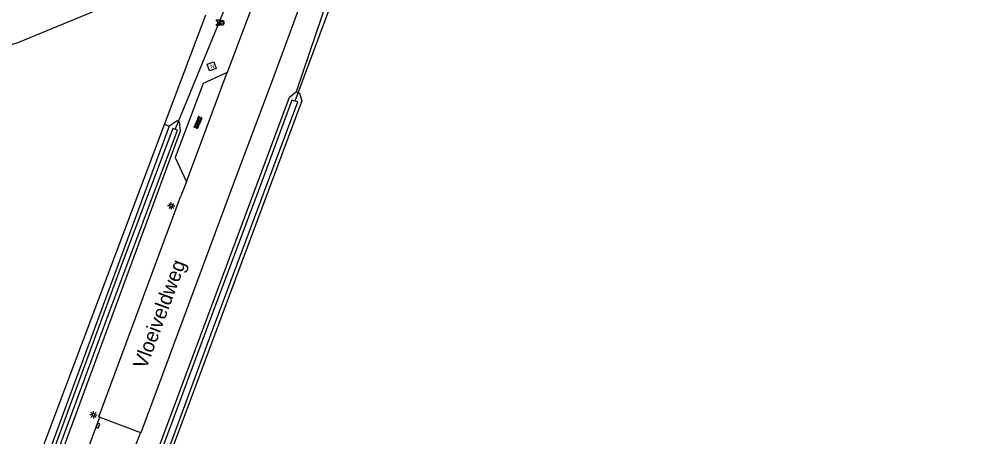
# Model space of a CAD drawing. Extents: x 130998 to 133001, y 398999 to 403002.
# Drawn here: x 132539.6 to 132705.9, y 400785 to 400857.1 of the extents above; entities that cross this region are included whole.
import ezdxf

# ---------------------------------------------------------------- set-up
doc = ezdxf.new("R2010")
doc.units = 0
for name, color, linetype in [('gg-afsc-hekwerk', 7, 'Continuous'), ('gg-anno-openbare ruimte label', 7, 'Continuous'), ('gg-knt-verharding', 7, 'Continuous'), ('gg-kntw-bovenkant insteek waterloop', 7, 'Continuous'), ('gg-kntw-waterlijn', 7, 'Continuous'), ('gg-kwrk-duiker nz buis', 7, 'Continuous'), ('gt-grn-groengrens', 7, 'Continuous'), ('gt-grn-groengrens NZ', 7, 'Continuous'), ('gt-grn-weggrens', 7, 'Continuous'), ('gt-symb-kolk', 7, 'Continuous'), ('gt-symb-lichtmast', 7, 'Continuous'), ('gt-symb-nortonput', 7, 'Continuous'), ('gt-symb-overige verharding', 7, 'Continuous'), ('gt-symb-vulpunt droge blusleiding', 7, 'Continuous')]:
    doc.layers.add(name, color=color, linetype=linetype)

# ---------------------------------------------------------------- blocks, each defined once
blk = doc.blocks.new('gt0-LMAST')
at = {"layer": 'gt-symb-lichtmast'}
for p, q in [((-0.18, 0.17), (-0.45, 0.44)), ((-0.01, 0.25), (-0.01, 0.62)), ((0.17, 0.17), (0.44, 0.44)), ((-0.26, 0), (-0.63, 0)), ((-0.18, -0.18), (-0.45, -0.45)), ((-0.01, -0.25), (-0.01, -0.63)), ((0.44, -0.45), (0.17, -0.18)), ((0.24, 0), (0.62, 0))]:
    blk.add_line(p, q, dxfattribs=at)
blk.add_circle((-0.01, 0), 0.25, dxfattribs=at)
blk = doc.blocks.new('gt0-OVH')
at = {"layer": 'gt-symb-overige verharding'}
for points in [[(-0.97, 0.3), (-0.97, 0.31), (-0.96, 0.32), (-0.97, 0.33), (-0.97, 0.34), (-0.98, 0.35), (-0.99, 0.35), (-1, 0.36), (-1.01, 0.35), (-1.02, 0.35), (-1.03, 0.34), (-1.03, 0.33), (-1.04, 0.32), (-1.03, 0.31), (-1.03, 0.3), (-1.02, 0.29), (-1.01, 0.29), (-1, 0.28), (-0.99, 0.29), (-0.98, 0.29)], [(-0.87, 0.11), (-0.87, 0.12), (-0.86, 0.13), (-0.87, 0.14), (-0.87, 0.15), (-0.88, 0.16), (-0.89, 0.16), (-0.9, 0.16), (-0.91, 0.16), (-0.92, 0.16), (-0.93, 0.15), (-0.93, 0.14), (-0.94, 0.13), (-0.93, 0.12), (-0.93, 0.11), (-0.92, 0.1), (-0.91, 0.09), (-0.9, 0.09), (-0.89, 0.09), (-0.88, 0.1)], [(-0.77, 0.3), (-0.77, 0.31), (-0.76, 0.32), (-0.77, 0.33), (-0.77, 0.34), (-0.78, 0.35), (-0.79, 0.35), (-0.8, 0.36), (-0.81, 0.35), (-0.82, 0.35), (-0.83, 0.34), (-0.83, 0.33), (-0.84, 0.32), (-0.83, 0.31), (-0.83, 0.3), (-0.82, 0.29), (-0.81, 0.29), (-0.8, 0.28), (-0.79, 0.29), (-0.78, 0.29)], [(-0.67, 0.11), (-0.67, 0.12), (-0.66, 0.13), (-0.67, 0.14), (-0.67, 0.15), (-0.68, 0.16), (-0.69, 0.16), (-0.7, 0.16), (-0.71, 0.16), (-0.72, 0.16), (-0.73, 0.15), (-0.73, 0.14), (-0.74, 0.13), (-0.73, 0.12), (-0.73, 0.11), (-0.72, 0.1), (-0.71, 0.09), (-0.7, 0.09), (-0.69, 0.09), (-0.68, 0.1)], [(-0.57, 0.3), (-0.57, 0.31), (-0.56, 0.32), (-0.57, 0.33), (-0.57, 0.34), (-0.58, 0.35), (-0.59, 0.35), (-0.6, 0.36), (-0.61, 0.35), (-0.62, 0.35), (-0.63, 0.34), (-0.63, 0.33), (-0.64, 0.32), (-0.63, 0.31), (-0.63, 0.3), (-0.62, 0.29), (-0.61, 0.29), (-0.6, 0.28), (-0.59, 0.29), (-0.58, 0.29)], [(-0.47, 0.11), (-0.47, 0.12), (-0.46, 0.13), (-0.47, 0.14), (-0.47, 0.15), (-0.48, 0.16), (-0.49, 0.16), (-0.5, 0.16), (-0.51, 0.16), (-0.52, 0.16), (-0.53, 0.15), (-0.53, 0.14), (-0.54, 0.13), (-0.53, 0.12), (-0.53, 0.11), (-0.52, 0.1), (-0.51, 0.09), (-0.5, 0.09), (-0.49, 0.09), (-0.48, 0.1)], [(-0.37, 0.3), (-0.37, 0.31), (-0.36, 0.32), (-0.37, 0.33), (-0.37, 0.34), (-0.38, 0.35), (-0.39, 0.35), (-0.4, 0.36), (-0.41, 0.35), (-0.42, 0.35), (-0.43, 0.34), (-0.43, 0.33), (-0.44, 0.32), (-0.43, 0.31), (-0.43, 0.3), (-0.42, 0.29), (-0.41, 0.29), (-0.4, 0.28), (-0.39, 0.29), (-0.38, 0.29)], [(-0.27, 0.11), (-0.27, 0.12), (-0.26, 0.13), (-0.27, 0.14), (-0.27, 0.15), (-0.28, 0.16), (-0.29, 0.16), (-0.3, 0.16), (-0.31, 0.16), (-0.32, 0.16), (-0.33, 0.15), (-0.33, 0.14), (-0.34, 0.13), (-0.33, 0.12), (-0.33, 0.11), (-0.32, 0.1), (-0.31, 0.09), (-0.3, 0.09), (-0.29, 0.09), (-0.28, 0.1)], [(-0.17, 0.3), (-0.17, 0.31), (-0.16, 0.32), (-0.17, 0.33), (-0.17, 0.34), (-0.18, 0.35), (-0.19, 0.35), (-0.2, 0.36), (-0.21, 0.35), (-0.22, 0.35), (-0.23, 0.34), (-0.23, 0.33), (-0.24, 0.32), (-0.23, 0.31), (-0.23, 0.3), (-0.22, 0.29), (-0.21, 0.29), (-0.2, 0.28), (-0.19, 0.29), (-0.18, 0.29)], [(-0.07, 0.11), (-0.07, 0.12), (-0.06, 0.13), (-0.07, 0.14), (-0.07, 0.15), (-0.08, 0.16), (-0.09, 0.16), (-0.1, 0.16), (-0.11, 0.16), (-0.12, 0.16), (-0.13, 0.15), (-0.13, 0.14), (-0.14, 0.13), (-0.13, 0.12), (-0.13, 0.11), (-0.12, 0.1), (-0.11, 0.09), (-0.1, 0.09), (-0.09, 0.09), (-0.08, 0.1)], [(0.03, 0.3), (0.03, 0.31), (0.04, 0.32), (0.03, 0.33), (0.03, 0.34), (0.02, 0.35), (0.01, 0.35), (0, 0.36), (-0.01, 0.35), (-0.02, 0.35), (-0.03, 0.34), (-0.03, 0.33), (-0.04, 0.32), (-0.03, 0.31), (-0.03, 0.3), (-0.02, 0.29), (-0.01, 0.29), (0, 0.28), (0.01, 0.29), (0.02, 0.29)], [(0.13, 0.11), (0.13, 0.12), (0.14, 0.13), (0.13, 0.14), (0.13, 0.15), (0.12, 0.16), (0.11, 0.16), (0.1, 0.16), (0.09, 0.16), (0.08, 0.16), (0.07, 0.15), (0.07, 0.14), (0.06, 0.13), (0.07, 0.12), (0.07, 0.11), (0.08, 0.1), (0.09, 0.09), (0.1, 0.09), (0.11, 0.09), (0.12, 0.1)], [(0.23, 0.3), (0.23, 0.31), (0.24, 0.32), (0.23, 0.33), (0.23, 0.34), (0.22, 0.35), (0.21, 0.35), (0.2, 0.36), (0.19, 0.35), (0.18, 0.35), (0.17, 0.34), (0.17, 0.33), (0.16, 0.32), (0.17, 0.31), (0.17, 0.3), (0.18, 0.29), (0.19, 0.29), (0.2, 0.28), (0.21, 0.29), (0.22, 0.29)], [(0.33, 0.11), (0.33, 0.12), (0.34, 0.13), (0.33, 0.14), (0.33, 0.15), (0.32, 0.16), (0.31, 0.16), (0.3, 0.16), (0.29, 0.16), (0.28, 0.16), (0.27, 0.15), (0.27, 0.14), (0.26, 0.13), (0.27, 0.12), (0.27, 0.11), (0.28, 0.1), (0.29, 0.09), (0.3, 0.09), (0.31, 0.09), (0.32, 0.1)], [(0.43, 0.3), (0.43, 0.31), (0.44, 0.32), (0.43, 0.33), (0.43, 0.34), (0.42, 0.35), (0.41, 0.35), (0.4, 0.36), (0.39, 0.35), (0.38, 0.35), (0.37, 0.34), (0.37, 0.33), (0.36, 0.32), (0.37, 0.31), (0.37, 0.3), (0.38, 0.29), (0.39, 0.29), (0.4, 0.28), (0.41, 0.29), (0.42, 0.29)], [(0.53, 0.11), (0.53, 0.12), (0.54, 0.13), (0.53, 0.14), (0.53, 0.15), (0.52, 0.16), (0.51, 0.16), (0.5, 0.16), (0.49, 0.16), (0.48, 0.16), (0.47, 0.15), (0.47, 0.14), (0.46, 0.13), (0.47, 0.12), (0.47, 0.11), (0.48, 0.1), (0.49, 0.09), (0.5, 0.09), (0.51, 0.09), (0.52, 0.1)], [(0.63, 0.3), (0.63, 0.31), (0.64, 0.32), (0.63, 0.33), (0.63, 0.34), (0.62, 0.35), (0.61, 0.35), (0.6, 0.36), (0.59, 0.35), (0.58, 0.35), (0.57, 0.34), (0.57, 0.33), (0.56, 0.32), (0.57, 0.31), (0.57, 0.3), (0.58, 0.29), (0.59, 0.29), (0.6, 0.28), (0.61, 0.29), (0.62, 0.29)], [(0.73, 0.11), (0.73, 0.12), (0.74, 0.13), (0.73, 0.14), (0.73, 0.15), (0.72, 0.16), (0.71, 0.16), (0.7, 0.16), (0.69, 0.16), (0.68, 0.16), (0.67, 0.15), (0.67, 0.14), (0.66, 0.13), (0.67, 0.12), (0.67, 0.11), (0.68, 0.1), (0.69, 0.09), (0.7, 0.09), (0.71, 0.09), (0.72, 0.1)], [(0.83, 0.3), (0.83, 0.31), (0.84, 0.32), (0.83, 0.33), (0.83, 0.34), (0.82, 0.35), (0.81, 0.35), (0.8, 0.36), (0.79, 0.35), (0.78, 0.35), (0.77, 0.34), (0.77, 0.33), (0.76, 0.32), (0.77, 0.31), (0.77, 0.3), (0.78, 0.29), (0.79, 0.29), (0.8, 0.28), (0.81, 0.29), (0.82, 0.29)], [(0.93, 0.11), (0.93, 0.12), (0.94, 0.13), (0.93, 0.14), (0.93, 0.15), (0.92, 0.16), (0.91, 0.16), (0.9, 0.16), (0.89, 0.16), (0.88, 0.16), (0.87, 0.15), (0.87, 0.14), (0.86, 0.13), (0.87, 0.12), (0.87, 0.11), (0.88, 0.1), (0.89, 0.09), (0.9, 0.09), (0.91, 0.09), (0.92, 0.1)], [(1.03, 0.3), (1.03, 0.31), (1.04, 0.32), (1.03, 0.33), (1.03, 0.34), (1.02, 0.35), (1.01, 0.35), (1, 0.36), (0.99, 0.35), (0.98, 0.35), (0.97, 0.34), (0.97, 0.33), (0.96, 0.32), (0.97, 0.31), (0.97, 0.3), (0.98, 0.29), (0.99, 0.29), (1, 0.28), (1.01, 0.29), (1.02, 0.29)], [(-0.97, -0.14), (-0.97, -0.13), (-0.96, -0.12), (-0.97, -0.11), (-0.97, -0.1), (-0.98, -0.09), (-0.99, -0.09), (-1, -0.08), (-1.01, -0.09), (-1.02, -0.09), (-1.03, -0.1), (-1.03, -0.11), (-1.04, -0.12), (-1.03, -0.13), (-1.03, -0.14), (-1.02, -0.15), (-1.01, -0.15), (-1, -0.16), (-0.99, -0.15), (-0.98, -0.15)], [(-0.87, -0.33), (-0.87, -0.32), (-0.86, -0.31), (-0.87, -0.3), (-0.87, -0.29), (-0.88, -0.28), (-0.89, -0.28), (-0.9, -0.28), (-0.91, -0.28), (-0.92, -0.28), (-0.93, -0.29), (-0.93, -0.3), (-0.94, -0.31), (-0.93, -0.32), (-0.93, -0.33), (-0.92, -0.34), (-0.91, -0.35), (-0.9, -0.35), (-0.89, -0.35), (-0.88, -0.34)], [(-0.77, -0.14), (-0.77, -0.13), (-0.76, -0.12), (-0.77, -0.11), (-0.77, -0.1), (-0.78, -0.09), (-0.79, -0.09), (-0.8, -0.08), (-0.81, -0.09), (-0.82, -0.09), (-0.83, -0.1), (-0.83, -0.11), (-0.84, -0.12), (-0.83, -0.13), (-0.83, -0.14), (-0.82, -0.15), (-0.81, -0.15), (-0.8, -0.16), (-0.79, -0.15), (-0.78, -0.15)], [(-0.67, -0.33), (-0.67, -0.32), (-0.66, -0.31), (-0.67, -0.3), (-0.67, -0.29), (-0.68, -0.28), (-0.69, -0.28), (-0.7, -0.28), (-0.71, -0.28), (-0.72, -0.28), (-0.73, -0.29), (-0.73, -0.3), (-0.74, -0.31), (-0.73, -0.32), (-0.73, -0.33), (-0.72, -0.34), (-0.71, -0.35), (-0.7, -0.35), (-0.69, -0.35), (-0.68, -0.34)], [(-0.57, -0.14), (-0.57, -0.13), (-0.56, -0.12), (-0.57, -0.11), (-0.57, -0.1), (-0.58, -0.09), (-0.59, -0.09), (-0.6, -0.08), (-0.61, -0.09), (-0.62, -0.09), (-0.63, -0.1), (-0.63, -0.11), (-0.64, -0.12), (-0.63, -0.13), (-0.63, -0.14), (-0.62, -0.15), (-0.61, -0.15), (-0.6, -0.16), (-0.59, -0.15), (-0.58, -0.15)], [(-0.47, -0.33), (-0.47, -0.32), (-0.46, -0.31), (-0.47, -0.3), (-0.47, -0.29), (-0.48, -0.28), (-0.49, -0.28), (-0.5, -0.28), (-0.51, -0.28), (-0.52, -0.28), (-0.53, -0.29), (-0.53, -0.3), (-0.54, -0.31), (-0.53, -0.32), (-0.53, -0.33), (-0.52, -0.34), (-0.51, -0.35), (-0.5, -0.35), (-0.49, -0.35), (-0.48, -0.34)], [(-0.37, -0.14), (-0.37, -0.13), (-0.36, -0.12), (-0.37, -0.11), (-0.37, -0.1), (-0.38, -0.09), (-0.39, -0.09), (-0.4, -0.08), (-0.41, -0.09), (-0.42, -0.09), (-0.43, -0.1), (-0.43, -0.11), (-0.44, -0.12), (-0.43, -0.13), (-0.43, -0.14), (-0.42, -0.15), (-0.41, -0.15), (-0.4, -0.16), (-0.39, -0.15), (-0.38, -0.15)], [(-0.27, -0.33), (-0.27, -0.32), (-0.26, -0.31), (-0.27, -0.3), (-0.27, -0.29), (-0.28, -0.28), (-0.29, -0.28), (-0.3, -0.28), (-0.31, -0.28), (-0.32, -0.28), (-0.33, -0.29), (-0.33, -0.3), (-0.34, -0.31), (-0.33, -0.32), (-0.33, -0.33), (-0.32, -0.34), (-0.31, -0.35), (-0.3, -0.35), (-0.29, -0.35), (-0.28, -0.34)], [(-0.17, -0.14), (-0.17, -0.13), (-0.16, -0.12), (-0.17, -0.11), (-0.17, -0.1), (-0.18, -0.09), (-0.19, -0.09), (-0.2, -0.08), (-0.21, -0.09), (-0.22, -0.09), (-0.23, -0.1), (-0.23, -0.11), (-0.24, -0.12), (-0.23, -0.13), (-0.23, -0.14), (-0.22, -0.15), (-0.21, -0.15), (-0.2, -0.16), (-0.19, -0.15), (-0.18, -0.15)], [(-0.07, -0.33), (-0.07, -0.32), (-0.06, -0.31), (-0.07, -0.3), (-0.07, -0.29), (-0.08, -0.28), (-0.09, -0.28), (-0.1, -0.28), (-0.11, -0.28), (-0.12, -0.28), (-0.13, -0.29), (-0.13, -0.3), (-0.14, -0.31), (-0.13, -0.32), (-0.13, -0.33), (-0.12, -0.34), (-0.11, -0.35), (-0.1, -0.35), (-0.09, -0.35), (-0.08, -0.34)], [(0.03, -0.14), (0.03, -0.13), (0.04, -0.12), (0.03, -0.11), (0.03, -0.1), (0.02, -0.09), (0.01, -0.09), (0, -0.08), (-0.01, -0.09), (-0.02, -0.09), (-0.03, -0.1), (-0.03, -0.11), (-0.04, -0.12), (-0.03, -0.13), (-0.03, -0.14), (-0.02, -0.15), (-0.01, -0.15), (0, -0.16), (0.01, -0.15), (0.02, -0.15)], [(0.13, -0.33), (0.13, -0.32), (0.14, -0.31), (0.13, -0.3), (0.13, -0.29), (0.12, -0.28), (0.11, -0.28), (0.1, -0.28), (0.09, -0.28), (0.08, -0.28), (0.07, -0.29), (0.07, -0.3), (0.06, -0.31), (0.07, -0.32), (0.07, -0.33), (0.08, -0.34), (0.09, -0.35), (0.1, -0.35), (0.11, -0.35), (0.12, -0.34)], [(0.23, -0.14), (0.23, -0.13), (0.24, -0.12), (0.23, -0.11), (0.23, -0.1), (0.22, -0.09), (0.21, -0.09), (0.2, -0.08), (0.19, -0.09), (0.18, -0.09), (0.17, -0.1), (0.17, -0.11), (0.16, -0.12), (0.17, -0.13), (0.17, -0.14), (0.18, -0.15), (0.19, -0.15), (0.2, -0.16), (0.21, -0.15), (0.22, -0.15)], [(0.33, -0.33), (0.33, -0.32), (0.34, -0.31), (0.33, -0.3), (0.33, -0.29), (0.32, -0.28), (0.31, -0.28), (0.3, -0.28), (0.29, -0.28), (0.28, -0.28), (0.27, -0.29), (0.27, -0.3), (0.26, -0.31), (0.27, -0.32), (0.27, -0.33), (0.28, -0.34), (0.29, -0.35), (0.3, -0.35), (0.31, -0.35), (0.32, -0.34)], [(0.43, -0.14), (0.43, -0.13), (0.44, -0.12), (0.43, -0.11), (0.43, -0.1), (0.42, -0.09), (0.41, -0.09), (0.4, -0.08), (0.39, -0.09), (0.38, -0.09), (0.37, -0.1), (0.37, -0.11), (0.36, -0.12), (0.37, -0.13), (0.37, -0.14), (0.38, -0.15), (0.39, -0.15), (0.4, -0.16), (0.41, -0.15), (0.42, -0.15)], [(0.53, -0.33), (0.53, -0.32), (0.54, -0.31), (0.53, -0.3), (0.53, -0.29), (0.52, -0.28), (0.51, -0.28), (0.5, -0.28), (0.49, -0.28), (0.48, -0.28), (0.47, -0.29), (0.47, -0.3), (0.46, -0.31), (0.47, -0.32), (0.47, -0.33), (0.48, -0.34), (0.49, -0.35), (0.5, -0.35), (0.51, -0.35), (0.52, -0.34)], [(0.63, -0.14), (0.63, -0.13), (0.64, -0.12), (0.63, -0.11), (0.63, -0.1), (0.62, -0.09), (0.61, -0.09), (0.6, -0.08), (0.59, -0.09), (0.58, -0.09), (0.57, -0.1), (0.57, -0.11), (0.56, -0.12), (0.57, -0.13), (0.57, -0.14), (0.58, -0.15), (0.59, -0.15), (0.6, -0.16), (0.61, -0.15), (0.62, -0.15)], [(0.73, -0.33), (0.73, -0.32), (0.74, -0.31), (0.73, -0.3), (0.73, -0.29), (0.72, -0.28), (0.71, -0.28), (0.7, -0.28), (0.69, -0.28), (0.68, -0.28), (0.67, -0.29), (0.67, -0.3), (0.66, -0.31), (0.67, -0.32), (0.67, -0.33), (0.68, -0.34), (0.69, -0.35), (0.7, -0.35), (0.71, -0.35), (0.72, -0.34)], [(0.83, -0.14), (0.83, -0.13), (0.84, -0.12), (0.83, -0.11), (0.83, -0.1), (0.82, -0.09), (0.81, -0.09), (0.8, -0.08), (0.79, -0.09), (0.78, -0.09), (0.77, -0.1), (0.77, -0.11), (0.76, -0.12), (0.77, -0.13), (0.77, -0.14), (0.78, -0.15), (0.79, -0.15), (0.8, -0.16), (0.81, -0.15), (0.82, -0.15)], [(0.93, -0.33), (0.93, -0.32), (0.94, -0.31), (0.93, -0.3), (0.93, -0.29), (0.92, -0.28), (0.91, -0.28), (0.9, -0.28), (0.89, -0.28), (0.88, -0.28), (0.87, -0.29), (0.87, -0.3), (0.86, -0.31), (0.87, -0.32), (0.87, -0.33), (0.88, -0.34), (0.89, -0.35), (0.9, -0.35), (0.91, -0.35), (0.92, -0.34)], [(1.03, -0.14), (1.03, -0.13), (1.04, -0.12), (1.03, -0.11), (1.03, -0.1), (1.02, -0.09), (1.01, -0.09), (1, -0.08), (0.99, -0.09), (0.98, -0.09), (0.97, -0.1), (0.97, -0.11), (0.96, -0.12), (0.97, -0.13), (0.97, -0.14), (0.98, -0.15), (0.99, -0.15), (1, -0.16), (1.01, -0.15), (1.02, -0.15)]]:
    blk.add_lwpolyline(points, close=True, dxfattribs=at)
blk = doc.blocks.new('gt0-KOLK')
at = {"layer": 'gt-symb-kolk'}
blk.add_lwpolyline([(0, 0), (0.37, 0), (0.37, 0.4), (-0.38, 0.4), (-0.38, 0), (0, 0)], dxfattribs=at)
blk = doc.blocks.new('gt0-NPUT')
at = {"layer": 'gt-symb-nortonput'}
blk.add_lwpolyline([(-0.57, -0.61), (-0.57, 0.59), (0.63, 0.59), (0.63, -0.61)], close=True, dxfattribs=at)
blk.add_text('N', height=0.7, dxfattribs=at).set_placement((-0.22, -0.38))
blk = doc.blocks.new('gt0-VDB')
at = {"layer": 'gt-symb-vulpunt droge blusleiding'}
for p, q in [((0, 0.1), (0.08, 0.1)), ((0.08, -0.1), (0, -0.1))]:
    blk.add_line(p, q, dxfattribs=at)
blk.add_lwpolyline([(0, -0.1), (0, -0.5), (-0.49, -0.5), (-0.49, -0.25), (-0.24, -0.25), (-0.24, 0.25), (-0.49, 0.25), (-0.49, 0.5), (0, 0.5), (0, 0.1)], dxfattribs=at)
blk.add_circle((0.46, 0), 0.243, dxfattribs=at)
blk.add_arc((0.46, 0), 0.395, 195.1335, 164.8665, dxfattribs=at)

msp = doc.modelspace()

# ---------------------------------------------------------------- linework, layer by layer
at = {"layer": 'gg-afsc-hekwerk'}
msp.add_line((132564.72, 400838.97), (132571.86, 400857.91), dxfattribs=at)
for points in [[(132404.7, 400787.3), (132426.39, 400798.86), (132482.33, 400827.74), (132508.93, 400841.34), (132519.71, 400846.37), (132528.23, 400849.55), (132539.58, 400853.21), (132556.22, 400860.02)], [(132538.55, 400769.59), (132540.63, 400775.07), (132564.72, 400838.97)]]:
    msp.add_lwpolyline(points, dxfattribs=at)
at = {"layer": 'gg-knt-verharding'}
for p, q in [((132579.93, 400859.54), (132575.57, 400847.94)), ((132568.49, 400829.09), (132575.57, 400847.94)), ((132568.49, 400829.09), (132567.5, 400826.45))]:
    msp.add_line(p, q, dxfattribs=at)
for points in [[(132588.76, 400861.4), (132583.18, 400846.23), (132577.36, 400830.77), (132560.64, 400785.73), (132560.56, 400785.76)], [(132575.57, 400847.94), (132571.39, 400846.05), (132566.59, 400833.24), (132568.49, 400829.09)], [(132553.53, 400788.41), (132553.38, 400788.47), (132567.5, 400826.45)], [(132551.58, 400783.11), (132553.04, 400787.03), (132553.53, 400788.41)], [(132560.56, 400785.76), (132559.83, 400783.88), (132558.68, 400780.47)]]:
    msp.add_lwpolyline(points, dxfattribs=at)
at = {"layer": 'gg-kntw-bovenkant insteek waterloop'}
msp.add_line((132565.52, 400838.67), (132541.26, 400772.92), dxfattribs=at)
for points in [[(132563.18, 400781.65), (132586.33, 400843.68), (132587.46, 400844.62)], [(132587.46, 400844.62), (132588.03, 400844.35), (132588.44, 400843.07), (132565.34, 400781.12)], [(132543.29, 400772.28), (132567.46, 400837.87), (132567.31, 400839.38), (132566.9, 400839.61), (132565.52, 400838.67)]]:
    msp.add_lwpolyline(points, dxfattribs=at)
at = {"layer": 'gg-kntw-waterlijn'}
for points in [[(132563.51, 400777.63), (132573.18, 400803.91), (132587.77, 400842.9), (132586.72, 400843.15)], [(132586.72, 400843.15), (132581.5, 400829.15), (132572.85, 400805.93), (132563.56, 400781.01)], [(132566.17, 400838.29), (132557.42, 400815.02), (132544.82, 400780.68), (132541.61, 400771.92), (132540.81, 400768.08), (132540.95, 400763.79), (132541.52, 400760.52), (132542.52, 400757.64), (132544.6, 400754.34), (132546.97, 400751.46), (132550.11, 400748.85), (132553.21, 400747.19), (132573.64, 400739.64), (132637.4, 400715.85), (132690.83, 400695.91), (132818.99, 400648.08)], [(132801.14, 400655.78), (132642.52, 400714.83), (132556.77, 400746.83), (132551.6, 400749.04), (132549.13, 400750.73), (132547.6, 400752.02), (132544.43, 400756.13), (132543.29, 400758.03), (132542.12, 400761.88), (132541.57, 400766.04), (132541.74, 400769.49), (132543.26, 400774.28), (132555.1, 400806.34), (132566.95, 400837.98), (132566.17, 400838.29)]]:
    msp.add_lwpolyline(points, dxfattribs=at)
at = {"layer": 'gg-kwrk-duiker nz buis'}
for p, q in [((132598.09, 400872.15), (132587.24, 400843.02)), ((132566.56, 400838.13), (132575.2, 400859.13))]:
    msp.add_line(p, q, dxfattribs=at)
at = {"layer": 'gt-grn-groengrens'}
msp.add_line((132593.44, 400862.27), (132587.46, 400844.62), dxfattribs=at)
at = {"layer": 'gt-grn-groengrens NZ'}
msp.add_line((132565.52, 400838.67), (132564.72, 400838.97), dxfattribs=at)
at = {"layer": 'gt-grn-weggrens'}
msp.add_line((132553.53, 400788.41), (132560.56, 400785.76), dxfattribs=at)

# ---------------------------------------------------------------- block references
at = {"layer": 'gt-symb-kolk', "rotation": -110.30124998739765}
msp.add_blockref('gt0-KOLK', (132553.04, 400787.03), dxfattribs=at)
at = {"layer": 'gt-symb-lichtmast'}
for p in [(132565.89, 400824.91), (132552.46, 400788.82)]:
    msp.add_blockref('gt0-LMAST', p, dxfattribs=at)
at = {"layer": 'gt-symb-nortonput', "rotation": 19.70395158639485}
msp.add_blockref('gt0-NPUT', (132572.83, 400849.01), dxfattribs=at)
at = {"layer": 'gt-symb-overige verharding', "rotation": 66.35749834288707}
msp.add_blockref('gt0-OVH', (132570.53, 400839.32), dxfattribs=at)
at = {"layer": 'gt-symb-vulpunt droge blusleiding'}
msp.add_blockref('gt0-VDB', (132574.19, 400856.54), dxfattribs=at)

# ---------------------------------------------------------------- texts
at = {"layer": 'gg-anno-openbare ruimte label'}
msp.add_text('Vloeiveldweg', height=2.5, rotation=69.6, dxfattribs=at).set_placement((132561.56, 400796.57))

doc.saveas('drawing.dxf')
